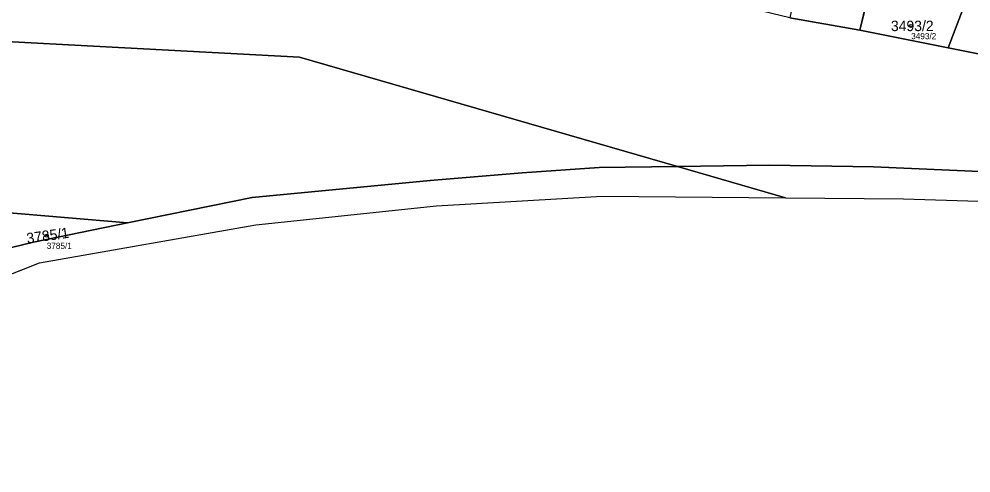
# Model space of a CAD drawing. Extents: x -754150 to -749824, y -1058608 to -1053956.
# Drawn here: x -752916.8 to -752761.7, y -1058146 to -1058072.1 of the extents above; entities that cross this region are included whole.
import ezdxf

# ---------------------------------------------------------------- set-up
doc = ezdxf.new("R2010")
doc.units = 0
for name, color, linetype in [('Vrstva 1', 7, 'Continuous'), ('Vrstva 2', 7, 'Continuous'), ('Vrstva 50', 7, 'Continuous'), ('Vrstva 51', 7, 'Continuous'), ('Vrstva 53', 7, 'Continuous')]:
    doc.layers.add(name, color=color, linetype=linetype)

msp = doc.modelspace()

# ---------------------------------------------------------------- linework, layer by layer
at = {"layer": 'Vrstva 1'}
for p, q in [((-752778, -1058066.4), (-752779.79, -1058073.93)), ((-752762.8, -1058070), (-752765.39, -1058076.83)), ((-752791.21, -1058071.97), (-752779.79, -1058073.93)), ((-752779.79, -1058073.93), (-752765.39, -1058076.83)), ((-752791.91, -1058101.25), (-752809.52, -1058096.15)), ((-752899.11, -1058105.33), (-752919.62, -1058103.58)), ((-752926.56, -1058116.98), (-752913.47, -1058111.83))]:
    msp.add_line(p, q, dxfattribs=at)
for points in [[(-752809.52, -1058096.15), (-752871.07, -1058078.33), (-752958.61, -1058073.66), (-753033.13, -1058074.46)], [(-752765.39, -1058076.83), (-752750.29, -1058079.85), (-752742.48, -1058081.42)], [(-752809.52, -1058096.15), (-752822.29, -1058096.32), (-752834.8, -1058097.17), (-752849.82, -1058098.44), (-752878.82, -1058101.19), (-752899.11, -1058105.33)], [(-752640.45, -1058114.1), (-752681.66, -1058107.58), (-752714.2, -1058101.71), (-752746.65, -1058097.54), (-752777.58, -1058096.21), (-752794.51, -1058095.95), (-752809.52, -1058096.15)], [(-752913.47, -1058111.83), (-752878.22, -1058105.66), (-752848.78, -1058102.57), (-752821.77, -1058100.98), (-752791.91, -1058101.25)], [(-752791.91, -1058101.25), (-752772.67, -1058101.42), (-752746.54, -1058102.25), (-752715.38, -1058106.38), (-752682.73, -1058111.64), (-752645.23, -1058119.15), (-752588.27, -1058131.52), (-752545.09, -1058137.93)], [(-752921.44, -1058110.15), (-752914.43, -1058108.45), (-752899.11, -1058105.33)]]:
    msp.add_lwpolyline(points, dxfattribs=at)
at = {"layer": 'Vrstva 50'}
for centre in [(-752771.44, -1058073.26), (-752912.28, -1058107.4)]:
    msp.add_circle(centre, 0.25, dxfattribs=at)
at = {"layer": 'Vrstva 51'}
for points in [[(-752750.29, -1058079.85), (-752765.39, -1058076.83), (-752779.79, -1058073.93), (-752791.21, -1058071.97), (-752798.67, -1058070.15), (-752810.49, -1058067.27), (-752818.77, -1058065.11), (-752833.88, -1058061.49), (-752852.72, -1058054.52), (-752865.45, -1058051.18), (-752867.21, -1058050.94), (-752878.07, -1058049.17), (-752898.92, -1058047.1), (-752916.94, -1058046.31)], [(-752958.61, -1058073.66), (-752871.07, -1058078.33), (-752809.52, -1058096.15), (-752794.51, -1058095.95), (-752777.58, -1058096.21), (-752746.65, -1058097.54)], [(-752926.56, -1058116.98), (-752913.47, -1058111.83), (-752878.22, -1058105.66), (-752848.78, -1058102.57), (-752821.77, -1058100.98), (-752791.91, -1058101.25), (-752809.52, -1058096.15), (-752822.29, -1058096.32), (-752834.8, -1058097.17), (-752849.82, -1058098.44), (-752878.82, -1058101.19), (-752899.11, -1058105.33), (-752914.43, -1058108.45), (-752921.44, -1058110.15)]]:
    msp.add_lwpolyline(points, dxfattribs=at)
for points in [[(-752791.21, -1058071.97), (-752779.79, -1058073.93), (-752778, -1058066.4), (-752789.6, -1058064.1)], [(-752779.79, -1058073.93), (-752765.39, -1058076.83), (-752762.8, -1058070), (-752778, -1058066.4)], [(-752765.39, -1058076.83), (-752750.29, -1058079.85), (-752742.48, -1058081.42), (-752740.2, -1058075.2), (-752762.8, -1058070)], [(-753035.06, -1058109.79), (-753013.38, -1058111.09), (-752990.75, -1058104.27), (-752987.96, -1058104.17), (-752950.74, -1058102.89), (-752919.62, -1058103.58), (-752899.11, -1058105.33), (-752878.82, -1058101.19), (-752849.82, -1058098.44), (-752834.8, -1058097.17), (-752822.29, -1058096.32), (-752809.52, -1058096.15), (-752871.07, -1058078.33), (-752958.61, -1058073.66), (-753033.13, -1058074.46), (-753034.91, -1058107.1)], [(-752746.54, -1058102.25), (-752715.38, -1058106.38), (-752682.73, -1058111.64), (-752645.23, -1058119.15), (-752588.27, -1058131.52), (-752545.09, -1058137.93), (-752573.1, -1058128.3), (-752587.02, -1058125.62), (-752598.55, -1058123.07), (-752613.21, -1058120.01), (-752623.3, -1058118.13), (-752628.05, -1058116.74), (-752640.45, -1058114.1), (-752681.66, -1058107.58), (-752714.2, -1058101.71), (-752746.65, -1058097.54), (-752777.58, -1058096.21), (-752794.51, -1058095.95), (-752809.52, -1058096.15), (-752791.91, -1058101.25), (-752772.67, -1058101.42)], [(-752914.43, -1058108.45), (-752899.11, -1058105.33), (-752919.62, -1058103.58), (-752921.44, -1058110.15)]]:
    msp.add_lwpolyline(points, close=True, dxfattribs=at)
at = {"layer": 'Vrstva 53'}
msp.add_lwpolyline([(-752926.56, -1058116.98), (-752913.47, -1058111.83), (-752878.22, -1058105.66), (-752848.78, -1058102.57), (-752821.77, -1058100.98), (-752791.91, -1058101.25), (-752772.67, -1058101.42), (-752746.54, -1058102.25), (-752715.38, -1058106.38), (-752682.73, -1058111.64), (-752645.23, -1058119.15), (-752588.27, -1058131.52), (-752545.09, -1058137.93), (-752532.51, -1058140.53), (-752528.31, -1058141.44), (-752520.17, -1058143.3), (-752512.26, -1058144.65), (-752504.29, -1058146.03)], dxfattribs=at)

# ---------------------------------------------------------------- texts
at = {"layer": 'Vrstva 2'}
msp.add_text('3493/2', height=1.7, dxfattribs=at).set_placement((-752774.74, -1058074.11))
msp.add_text('3785/1', height=1.7, rotation=8, dxfattribs=at).set_placement((-752915.44, -1058108.7))
at = {"layer": 'Vrstva 50'}
for s, p in [('3493/2', (-752771.44, -1058075.42)), ('3785/1', (-752912.28, -1058109.56))]:
    msp.add_text(s, height=1, dxfattribs=at).set_placement(p)

doc.saveas('drawing.dxf')
